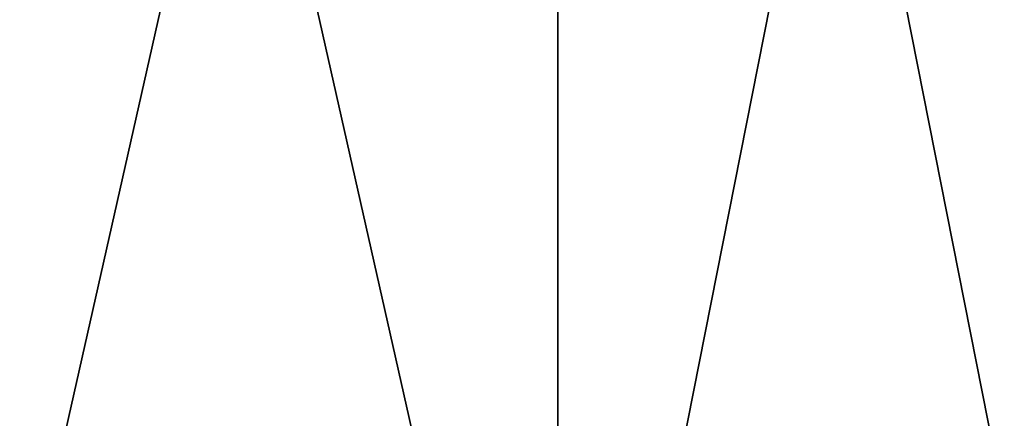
# Model space of a CAD drawing. Extents: x 0.04 to 8.7, y -7.15 to 0.
# Tile 443 of 464: x 7.08 to 7.73, y -1.45 to -1.18. Entities that reach past the tile are written whole.
import ezdxf

# ---------------------------------------------------------------- set-up
doc = ezdxf.new("R2010")
doc.units = 0
doc.header["$MEASUREMENT"] = 0
doc.layers.get('0').update_dxf_attribs({"linetype": 'CONTINUOUS'})

# ---------------------------------------------------------------- blocks, each defined once
blk = doc.blocks.new('ACE_M_STL')
at = {"color": 0}
for p, q in [((7.43629, -1.88976, 3.06227), (7.43629, 0, 3.06227)), ((7.43629, -1.88976, 3.06227), (7.43629, 0, 3.06227)), ((7.43629, -1.88976, -3.06227), (7.43629, 0, -3.06227)), ((7.43629, -1.88976, -3.06227), (7.43629, 0, -3.06227))]:
    blk.add_line(p, q, dxfattribs=at)
mesh = blk.add_polyface(dxfattribs=at)
corners = [(7.43629, -1.88976, 3.06227), (7.01038, 0, 3.43578), (7.01038, -1.88976, 3.43578), (7.43629, 0, 3.06227)]
mesh.append_faces([[corners[k] for k in face] for face in [(0, 1, 2), (1, 0, 3)]], dxfattribs={"vtx0": -1, "color": 0})
mesh = blk.add_polyface(dxfattribs=at)
corners = [(7.43629, 0, -3.06227), (7.01038, -1.88976, -3.43578), (7.01038, 0, -3.43578), (7.43629, -1.88976, -3.06227)]
mesh.append_faces([[corners[k] for k in face] for face in [(0, 1, 2), (1, 0, 3)]], dxfattribs={"vtx0": -1, "color": 0})
mesh = blk.add_polyface(dxfattribs=at)
corners = [(7.8098, 0, 2.63637), (7.43629, -1.88976, 3.06227), (7.8098, -1.88976, 2.63637), (7.43629, 0, 3.06227)]
mesh.append_faces([[corners[k] for k in face] for face in [(0, 1, 2), (1, 0, 3)]], dxfattribs={"vtx0": -1, "color": 0})
mesh = blk.add_polyface(dxfattribs=at)
corners = [(7.43629, 0, -3.06227), (7.8098, -1.88976, -2.63637), (7.43629, -1.88976, -3.06227), (7.8098, 0, -2.63637)]
mesh.append_faces([[corners[k] for k in face] for face in [(0, 1, 2), (1, 0, 3)]], dxfattribs={"vtx0": -1, "color": 0})

msp = doc.modelspace()

# ---------------------------------------------------------------- block references
at = {"color": 0}
msp.add_blockref('ACE_M_STL', (0, 0), dxfattribs=at)

doc.saveas('drawing.dxf')
